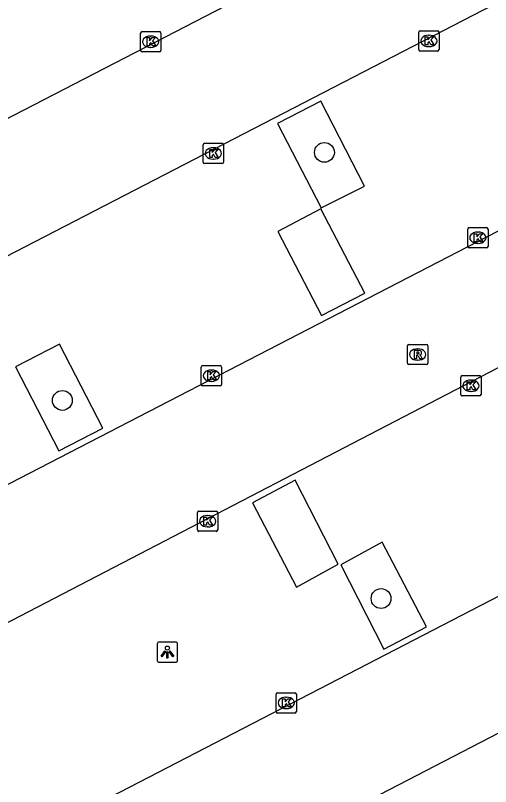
# Model space of a CAD drawing. Extents: x 158838 to 160074, y 386376 to 387776.
# Drawn here: x 159346.81 to 159370.22, y 387201.8 to 387239.81 of the extents above; entities that cross this region are included whole.
import ezdxf

# ---------------------------------------------------------------- set-up
doc = ezdxf.new("R2010")
doc.units = 0
for name, color, linetype in [('IMGEO_Boom', 7, 'Continuous'), ('IMGEO_Kolk', 7, 'Continuous'), ('IMGEO_Lichtpunt', 7, 'Continuous'), ('IMGEO_Parkeervlak_gesloten', 7, 'Continuous'), ('IMGEO_Rijbaan_lokaal_open', 7, 'Continuous'), ('IMGEO_Rioolput', 7, 'Continuous')]:
    doc.layers.add(name, color=color, linetype=linetype)

msp = doc.modelspace()

# ---------------------------------------------------------------- linework, layer by layer
at = {"layer": 'IMGEO_Boom'}
for centre in [(159362.034, 387233.057), (159349.126, 387220.832), (159364.824, 387211.068)]:
    msp.add_circle(centre, 0.489, dxfattribs=at)
at = {"layer": 'IMGEO_Kolk'}
for p, q in [((159352.978, 387238.086), (159352.978, 387238.938)), ((159353.053, 387239.012), (159353.905, 387239.012)), ((159353.466, 387238.792), (159353.491, 387238.792)), ((159353.979, 387238.938), (159353.979, 387238.086)), ((159366.679, 387238.127), (159366.679, 387238.979)), ((159366.754, 387239.053), (159367.606, 387239.053)), ((159367.167, 387238.833), (159367.192, 387238.833)), ((159367.68, 387238.979), (159367.68, 387238.127)), ((159353.905, 387238.012), (159353.053, 387238.012)), ((159353.489, 387238.232), (159353.464, 387238.232)), ((159367.606, 387238.053), (159366.754, 387238.053)), ((159367.19, 387238.273), (159367.165, 387238.273)), ((159356.062, 387232.579), (159356.062, 387233.431)), ((159356.137, 387233.505), (159356.989, 387233.505)), ((159357.063, 387233.431), (159357.063, 387232.579)), ((159356.55, 387233.285), (159356.575, 387233.285)), ((159356.573, 387232.725), (159356.548, 387232.725)), ((159356.989, 387232.505), (159356.137, 387232.505)), ((159369.091, 387228.423), (159369.091, 387229.275)), ((159369.166, 387229.349), (159370.018, 387229.349)), ((159370.092, 387229.275), (159370.092, 387228.423)), ((159369.579, 387229.129), (159369.604, 387229.129)), ((159369.602, 387228.569), (159369.577, 387228.569)), ((159370.018, 387228.349), (159369.166, 387228.349)), ((159355.969, 387221.625), (159355.969, 387222.477)), ((159356.044, 387222.551), (159356.896, 387222.551)), ((159356.97, 387222.477), (159356.97, 387221.625)), ((159356.457, 387222.331), (159356.482, 387222.331)), ((159368.822, 387222.055), (159369.674, 387222.055)), ((159356.48, 387221.771), (159356.455, 387221.771)), ((159368.747, 387221.129), (159368.747, 387221.981)), ((159369.235, 387221.835), (159369.26, 387221.835)), ((159369.748, 387221.981), (159369.748, 387221.129)), ((159356.896, 387221.551), (159356.044, 387221.551)), ((159369.258, 387221.275), (159369.233, 387221.275)), ((159369.674, 387221.055), (159368.822, 387221.055)), ((159355.779, 387214.454), (159355.779, 387215.306)), ((159355.854, 387215.38), (159356.706, 387215.38)), ((159356.78, 387215.306), (159356.78, 387214.454)), ((159356.267, 387215.16), (159356.292, 387215.16)), ((159356.29, 387214.6), (159356.265, 387214.6)), ((159356.706, 387214.38), (159355.854, 387214.38)), ((159359.728, 387206.425), (159360.58, 387206.425)), ((159359.653, 387205.499), (159359.653, 387206.351)), ((159360.141, 387206.205), (159360.166, 387206.205)), ((159360.654, 387206.351), (159360.654, 387205.499)), ((159360.58, 387205.425), (159359.728, 387205.425)), ((159360.164, 387205.645), (159360.139, 387205.645))]:
    msp.add_line(p, q, dxfattribs=at)
for points in [[(159352.978, 387238.086), (159352.978, 387238.938)], [(159353.053, 387239.012), (159353.905, 387239.012)], [(159353.979, 387238.938), (159353.979, 387238.086)], [(159366.679, 387238.127), (159366.679, 387238.979)], [(159366.754, 387239.053), (159367.606, 387239.053)], [(159367, 387238.753), (159367.123, 387238.753), (159367.123, 387238.602), (159367.253, 387238.753), (159367.417, 387238.753), (159367.271, 387238.602), (159367.424, 387238.353), (159367.272, 387238.353), (159367.187, 387238.517), (159367.123, 387238.45), (159367.123, 387238.353), (159367, 387238.353), (159367, 387238.753)], [(159367.68, 387238.979), (159367.68, 387238.127)], [(159353.299, 387238.712), (159353.422, 387238.712), (159353.422, 387238.561), (159353.552, 387238.712), (159353.716, 387238.712), (159353.57, 387238.561), (159353.723, 387238.312), (159353.571, 387238.312), (159353.486, 387238.476), (159353.422, 387238.409), (159353.422, 387238.312), (159353.299, 387238.312), (159353.299, 387238.712)], [(159353.905, 387238.012), (159353.053, 387238.012)], [(159367.606, 387238.053), (159366.754, 387238.053)], [(159356.062, 387232.579), (159356.062, 387233.431)], [(159356.137, 387233.505), (159356.989, 387233.505)], [(159357.063, 387233.431), (159357.063, 387232.579)], [(159356.383, 387233.205), (159356.506, 387233.205), (159356.506, 387233.054), (159356.636, 387233.205), (159356.8, 387233.205), (159356.654, 387233.054), (159356.807, 387232.805), (159356.655, 387232.805), (159356.57, 387232.969), (159356.506, 387232.902), (159356.506, 387232.805), (159356.383, 387232.805), (159356.383, 387233.205)], [(159356.989, 387232.505), (159356.137, 387232.505)], [(159369.091, 387228.423), (159369.091, 387229.275)], [(159369.166, 387229.349), (159370.018, 387229.349)], [(159370.092, 387229.275), (159370.092, 387228.423)], [(159369.412, 387229.049), (159369.535, 387229.049), (159369.535, 387228.898), (159369.665, 387229.049), (159369.829, 387229.049), (159369.683, 387228.898), (159369.836, 387228.649), (159369.684, 387228.649), (159369.599, 387228.813), (159369.535, 387228.746), (159369.535, 387228.649), (159369.412, 387228.649), (159369.412, 387229.049)], [(159370.018, 387228.349), (159369.166, 387228.349)], [(159355.969, 387221.625), (159355.969, 387222.477)], [(159356.044, 387222.551), (159356.896, 387222.551)], [(159356.97, 387222.477), (159356.97, 387221.625)], [(159356.29, 387222.251), (159356.413, 387222.251), (159356.413, 387222.1), (159356.543, 387222.251), (159356.707, 387222.251), (159356.561, 387222.1), (159356.714, 387221.851), (159356.562, 387221.851), (159356.477, 387222.015), (159356.413, 387221.948), (159356.413, 387221.851), (159356.29, 387221.851), (159356.29, 387222.251)], [(159368.822, 387222.055), (159369.674, 387222.055)], [(159368.747, 387221.129), (159368.747, 387221.981)], [(159369.068, 387221.755), (159369.191, 387221.755), (159369.191, 387221.604), (159369.321, 387221.755), (159369.485, 387221.755), (159369.339, 387221.604), (159369.492, 387221.355), (159369.34, 387221.355), (159369.255, 387221.519), (159369.191, 387221.452), (159369.191, 387221.355), (159369.068, 387221.355), (159369.068, 387221.755)], [(159369.748, 387221.981), (159369.748, 387221.129)], [(159356.896, 387221.551), (159356.044, 387221.551)], [(159369.674, 387221.055), (159368.822, 387221.055)], [(159355.779, 387214.454), (159355.779, 387215.306)], [(159355.854, 387215.38), (159356.706, 387215.38)], [(159356.78, 387215.306), (159356.78, 387214.454)], [(159356.1, 387215.08), (159356.223, 387215.08), (159356.223, 387214.929), (159356.353, 387215.08), (159356.517, 387215.08), (159356.371, 387214.929), (159356.524, 387214.68), (159356.372, 387214.68), (159356.287, 387214.844), (159356.223, 387214.777), (159356.223, 387214.68), (159356.1, 387214.68), (159356.1, 387215.08)], [(159356.706, 387214.38), (159355.854, 387214.38)], [(159359.728, 387206.425), (159360.58, 387206.425)], [(159359.653, 387205.499), (159359.653, 387206.351)], [(159359.974, 387206.125), (159360.097, 387206.125), (159360.097, 387205.974), (159360.227, 387206.125), (159360.391, 387206.125), (159360.245, 387205.974), (159360.398, 387205.725), (159360.246, 387205.725), (159360.161, 387205.889), (159360.097, 387205.822), (159360.097, 387205.725), (159359.974, 387205.725), (159359.974, 387206.125)], [(159360.654, 387206.351), (159360.654, 387205.499)], [(159360.58, 387205.425), (159359.728, 387205.425)]]:
    msp.add_lwpolyline(points, dxfattribs=at)
for centre, start, end in [((159353.055, 387238.936), 91.552, 178.448), ((159353.055, 387238.936), 91.552, 178.448), ((159353.903, 387238.936), 1.552, 88.448), ((159353.903, 387238.936), 1.552, 88.448), ((159366.756, 387238.977), 91.552, 178.448), ((159366.756, 387238.977), 91.552, 178.448), ((159367.604, 387238.977), 1.552, 88.448), ((159367.604, 387238.977), 1.552, 88.448), ((159353.055, 387238.088), 181.552, 268.448), ((159353.055, 387238.088), 181.552, 268.448), ((159353.903, 387238.088), 271.552, 358.448), ((159353.903, 387238.088), 271.552, 358.448), ((159366.756, 387238.129), 181.552, 268.448), ((159366.756, 387238.129), 181.552, 268.448), ((159367.604, 387238.129), 271.552, 358.448), ((159367.604, 387238.129), 271.552, 358.448), ((159356.139, 387233.429), 91.552, 178.448), ((159356.139, 387233.429), 91.552, 178.448), ((159356.987, 387233.429), 1.552, 88.448), ((159356.987, 387233.429), 1.552, 88.448), ((159356.139, 387232.581), 181.552, 268.448), ((159356.139, 387232.581), 181.552, 268.448), ((159356.987, 387232.581), 271.552, 358.448), ((159356.987, 387232.581), 271.552, 358.448), ((159369.168, 387229.273), 91.552, 178.448), ((159369.168, 387229.273), 91.552, 178.448), ((159370.016, 387229.273), 1.552, 88.448), ((159370.016, 387229.273), 1.552, 88.448), ((159369.168, 387228.425), 181.552, 268.448), ((159369.168, 387228.425), 181.552, 268.448), ((159370.016, 387228.425), 271.552, 358.448), ((159370.016, 387228.425), 271.552, 358.448), ((159356.046, 387222.475), 91.552, 178.448), ((159356.046, 387222.475), 91.552, 178.448), ((159356.894, 387222.475), 1.552, 88.448), ((159356.894, 387222.475), 1.552, 88.448), ((159368.824, 387221.979), 91.552, 178.448), ((159368.824, 387221.979), 91.552, 178.448), ((159369.672, 387221.979), 1.552, 88.448), ((159369.672, 387221.979), 1.552, 88.448), ((159356.046, 387221.627), 181.552, 268.448), ((159356.046, 387221.627), 181.552, 268.448), ((159356.894, 387221.627), 271.552, 358.448), ((159356.894, 387221.627), 271.552, 358.448), ((159368.824, 387221.131), 181.552, 268.448), ((159368.824, 387221.131), 181.552, 268.448), ((159369.672, 387221.131), 271.552, 358.448), ((159369.672, 387221.131), 271.552, 358.448), ((159355.856, 387215.304), 91.552, 178.448), ((159355.856, 387215.304), 91.552, 178.448), ((159356.704, 387215.304), 1.552, 88.448), ((159356.704, 387215.304), 1.552, 88.448), ((159355.856, 387214.456), 181.552, 268.448), ((159355.856, 387214.456), 181.552, 268.448), ((159356.704, 387214.456), 271.552, 358.448), ((159356.704, 387214.456), 271.552, 358.448), ((159359.73, 387206.349), 91.552, 178.448), ((159359.73, 387206.349), 91.552, 178.448), ((159360.578, 387206.349), 1.552, 88.448), ((159360.578, 387206.349), 1.552, 88.448), ((159359.73, 387205.501), 181.552, 268.448), ((159359.73, 387205.501), 181.552, 268.448), ((159360.578, 387205.501), 271.552, 358.448), ((159360.578, 387205.501), 271.552, 358.448)]:
    msp.add_arc(centre, 0.0765, start, end, dxfattribs=at)
for centre, major_axis, ratio, start_param, end_param in [((159353.465, 387238.512), (-0.387, 0.002), 0.722429, 4.712389, 7.853982), ((159353.49, 387238.512), (-0.39, 0.002), 0.717154, 1.570796, 4.712389), ((159367.166, 387238.553), (-0.387, 0.002), 0.722429, 4.712389, 7.853982), ((159367.191, 387238.553), (-0.39, 0.002), 0.717154, 1.570796, 4.712389), ((159356.549, 387233.005), (-0.387, 0.002), 0.722429, 4.712389, 7.853982), ((159356.574, 387233.005), (-0.39, 0.002), 0.717154, 1.570796, 4.712389), ((159369.578, 387228.849), (-0.387, 0.002), 0.722429, 4.712389, 7.853982), ((159369.603, 387228.849), (-0.39, 0.002), 0.717154, 1.570796, 4.712389), ((159356.456, 387222.051), (-0.387, 0.002), 0.722429, 4.712389, 7.853982), ((159356.481, 387222.051), (-0.39, 0.002), 0.717154, 1.570796, 4.712389), ((159369.234, 387221.555), (-0.387, 0.002), 0.722429, 4.712389, 7.853982), ((159369.259, 387221.555), (-0.39, 0.002), 0.717154, 1.570796, 4.712389), ((159356.266, 387214.88), (-0.387, 0.002), 0.722429, 4.712389, 7.853982), ((159356.291, 387214.88), (-0.39, 0.002), 0.717154, 1.570796, 4.712389), ((159360.14, 387205.925), (-0.387, 0.002), 0.722429, 4.712389, 7.853982), ((159360.165, 387205.925), (-0.39, 0.002), 0.717154, 1.570796, 4.712389)]:
    msp.add_ellipse(centre, major_axis=major_axis, ratio=ratio, start_param=start_param, end_param=end_param, dxfattribs=at)
at = {"layer": 'IMGEO_Lichtpunt'}
for p, q in [((159353.802, 387208.827), (159353.802, 387208.02)), ((159353.802, 387208.827), (159353.802, 387208.02)), ((159354.704, 387208.922), (159353.896, 387208.922)), ((159354.704, 387208.922), (159353.896, 387208.922)), ((159354.798, 387208.02), (159354.798, 387208.827)), ((159354.798, 387208.02), (159354.798, 387208.827)), ((159353.896, 387207.926), (159354.704, 387207.926)), ((159353.896, 387207.926), (159354.704, 387207.926))]:
    msp.add_line(p, q, dxfattribs=at)
for points in [[(159354.176, 387208.491), (159354.215, 387208.463), (159354.027, 387208.201), (159353.989, 387208.228), (159354.176, 387208.491)], [(159354.278, 387208.443), (159354.325, 387208.443), (159354.325, 387208.121), (159354.278, 387208.121), (159354.278, 387208.443)], [(159354.388, 387208.463), (159354.426, 387208.49), (159354.613, 387208.228), (159354.574, 387208.2), (159354.388, 387208.463)]]:
    msp.add_lwpolyline(points, dxfattribs=at)
msp.add_circle((159354.301, 387208.625), 0.0994, dxfattribs=at)
for centre, start, end in [((159353.896, 387208.827), 90, 180), ((159353.896, 387208.827), 90, 180), ((159354.704, 387208.827), 0, 90), ((159354.704, 387208.827), 0, 90), ((159353.896, 387208.02), 180, 270), ((159353.896, 387208.02), 180, 270), ((159354.704, 387208.02), 270, 0), ((159354.704, 387208.02), 270, 360)]:
    msp.add_arc(centre, 0.0946, start, end, dxfattribs=at)
at = {"layer": 'IMGEO_Parkeervlak_gesloten'}
for points in [[(159364, 387231.39), (159361.856, 387235.578), (159359.726, 387234.488), (159361.877, 387230.322), (159364, 387231.39)], [(159359.735, 387229.166), (159361.882, 387225.014), (159364.029, 387226.124), (159361.861, 387230.276), (159359.735, 387229.166)], [(159348.952, 387218.343), (159351.118, 387219.46), (159348.979, 387223.609), (159346.822, 387222.49), (159348.952, 387218.343)], [(159360.6, 387216.895), (159358.489, 387215.789), (159360.665, 387211.634), (159362.715, 387212.755), (159360.6, 387216.895)], [(159364.955, 387208.566), (159367.063, 387209.667), (159364.884, 387213.841), (159362.837, 387212.723), (159364.955, 387208.566)]]:
    msp.add_lwpolyline(points, dxfattribs=at)
at = {"layer": 'IMGEO_Rijbaan_lokaal_open'}
for points in [[(159367.571, 387245.663), (159328.835, 387225.647), (159324.259, 387234.502), (159362.971, 387254.506)], [(159374.968, 387231.442), (159336.194, 387211.406), (159331.594, 387220.309), (159370.343, 387240.333)], [(159341.172, 387207.152), (159377.723, 387226.145)], [(159382.33, 387217.246), (159345.873, 387198.377)], [(159385.06, 387211.926), (159348.528, 387192.98)]]:
    msp.add_lwpolyline(points, dxfattribs=at)
at = {"layer": 'IMGEO_Rioolput'}
for p, q in [((159366.2, 387223.596), (159367.052, 387223.596)), ((159366.125, 387222.67), (159366.125, 387223.522)), ((159366.613, 387223.376), (159366.638, 387223.376)), ((159367.126, 387223.522), (159367.126, 387222.67)), ((159366.636, 387222.816), (159366.611, 387222.816)), ((159367.052, 387222.596), (159366.2, 387222.596))]:
    msp.add_line(p, q, dxfattribs=at)
for points in [[(159366.2, 387223.596), (159367.052, 387223.596)], [(159366.125, 387222.67), (159366.125, 387223.522)], [(159366.714, 387223.294), (159366.462, 387223.296), (159366.462, 387222.896)], [(159366.64, 387223.215), (159366.586, 387223.215), (159366.586, 387223.134)], [(159367.126, 387223.522), (159367.126, 387222.67)], [(159366.462, 387222.896), (159366.586, 387222.896), (159366.586, 387223.058), (159366.597, 387223.058)], [(159366.586, 387223.134), (159366.638, 387223.134)], [(159366.644, 387223.029), (159366.715, 387222.896), (159366.855, 387222.896), (159366.79, 387223.022)], [(159367.052, 387222.596), (159366.2, 387222.596)]]:
    msp.add_lwpolyline(points, dxfattribs=at)
for centre, radius, start, end in [((159366.202, 387223.52), 0.0765, 91.552, 178.448), ((159366.202, 387223.52), 0.0765, 91.552, 178.448), ((159367.05, 387223.52), 0.0765, 1.552, 88.448), ((159367.05, 387223.52), 0.0765, 1.552, 88.448), ((159366.646, 387223.119), 0.0964, 77.0061, 93.1865), ((159366.66, 387223.176), 0.0378, 276.6634, 79.6772), ((159366.713, 387223.184), 0.109, 350.3612, 89.416), ((159366.711, 387223.184), 0.112, 277.5842, 350.9817), ((159366.596, 387223.005), 0.0533, 26.0293, 88.6989), ((159366.622, 387223.323), 0.19, 274.7715, 282.9687), ((159366.695, 387222.969), 0.108, 29.5134, 73.7905), ((159366.202, 387222.672), 0.0765, 181.552, 268.448), ((159366.202, 387222.672), 0.0765, 181.552, 268.448), ((159367.05, 387222.672), 0.0765, 271.552, 358.448), ((159367.05, 387222.672), 0.0765, 271.552, 358.448)]:
    msp.add_arc(centre, radius, start, end, dxfattribs=at)
for centre, major_axis, ratio, start_param, end_param in [((159366.612, 387223.096), (-0.387, 0.002), 0.722429, 4.712389, 7.853982), ((159366.637, 387223.096), (-0.39, 0.002), 0.717154, 1.570796, 4.712389)]:
    msp.add_ellipse(centre, major_axis=major_axis, ratio=ratio, start_param=start_param, end_param=end_param, dxfattribs=at)

doc.saveas('drawing.dxf')
